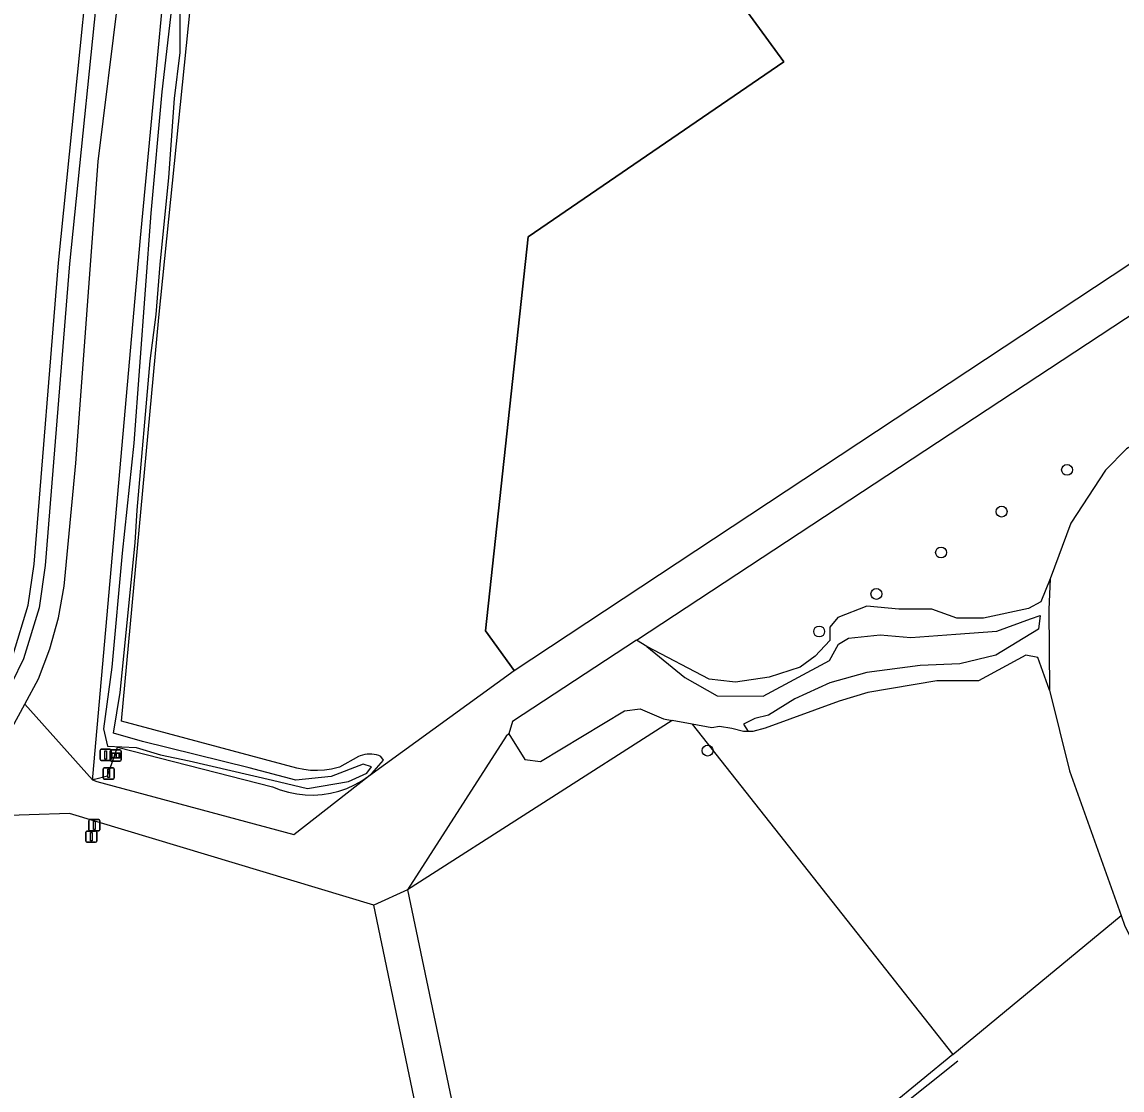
# Model space of a CAD drawing. Extents: x 162026 to 163499, y 387297 to 388169.
# Drawn here: x 163227.5 to 163326, y 387589.1 to 387684.9 of the extents above; entities that cross this region are included whole.
import ezdxf

# ---------------------------------------------------------------- set-up
doc = ezdxf.new("R2010")
doc.units = 0
for name, color, linetype in [('IMGEO_Afsluitpaal', 7, 'Continuous'), ('IMGEO_Boom', 7, 'Continuous'), ('IMGEO_Fietspad_gesloten', 7, 'Continuous'), ('IMGEO_Grasland_overig', 7, 'Continuous'), ('IMGEO_Groenvoorziening', 7, 'Continuous'), ('IMGEO_Hek', 7, 'Continuous'), ('IMGEO_Informatiebord', 7, 'Continuous'), ('IMGEO_Loofbos', 7, 'Continuous'), ('IMGEO_Rivier', 7, 'Continuous'), ('IMGEO_Waterloop', 7, 'Continuous')]:
    doc.layers.add(name, color=color, linetype=linetype)

msp = doc.modelspace()

# ---------------------------------------------------------------- linework, layer by layer
at = {"layer": 'IMGEO_Afsluitpaal'}
for p, q in [((163234.448, 387618.757), (163234.448, 387619.557)), ((163234.448, 387619.557), (163234.448, 387618.757)), ((163234.548, 387619.657), (163235.338, 387619.657)), ((163235.338, 387619.657), (163234.548, 387619.657)), ((163235.438, 387619.557), (163235.438, 387618.757)), ((163235.438, 387618.757), (163235.438, 387619.557)), ((163235.338, 387618.657), (163234.548, 387618.657)), ((163234.548, 387618.657), (163235.338, 387618.657)), ((163234.729, 387617.09), (163234.729, 387617.89)), ((163234.729, 387617.89), (163234.729, 387617.09)), ((163234.829, 387617.99), (163235.619, 387617.99)), ((163235.619, 387617.99), (163234.829, 387617.99)), ((163235.719, 387617.89), (163235.719, 387617.09)), ((163235.719, 387617.09), (163235.719, 387617.89)), ((163235.619, 387616.99), (163234.829, 387616.99)), ((163234.829, 387616.99), (163235.619, 387616.99)), ((163233.439, 387612.447), (163233.439, 387613.247)), ((163233.439, 387613.247), (163233.439, 387612.447)), ((163233.539, 387613.347), (163234.329, 387613.347)), ((163234.329, 387613.347), (163233.539, 387613.347)), ((163234.429, 387613.247), (163234.429, 387612.447)), ((163234.429, 387612.447), (163234.429, 387613.247)), ((163233.164, 387611.42), (163233.164, 387612.22)), ((163233.164, 387612.22), (163233.164, 387611.42)), ((163233.264, 387612.32), (163234.054, 387612.32)), ((163234.054, 387612.32), (163233.264, 387612.32)), ((163234.329, 387612.347), (163233.539, 387612.347)), ((163233.539, 387612.347), (163234.329, 387612.347)), ((163234.154, 387612.22), (163234.154, 387611.42)), ((163234.154, 387611.42), (163234.154, 387612.22)), ((163234.054, 387611.32), (163233.264, 387611.32)), ((163233.264, 387611.32), (163234.054, 387611.32))]:
    msp.add_line(p, q, dxfattribs=at)
for points in [[(163234.868, 387619.532), (163235.018, 387619.532), (163235.018, 387618.782), (163234.868, 387618.782), (163234.868, 387619.532)], [(163235.149, 387617.865), (163235.299, 387617.865), (163235.299, 387617.115), (163235.149, 387617.115), (163235.149, 387617.865)], [(163233.859, 387613.222), (163234.009, 387613.222), (163234.009, 387612.472), (163233.859, 387612.472), (163233.859, 387613.222)], [(163233.584, 387612.195), (163233.734, 387612.195), (163233.734, 387611.445), (163233.584, 387611.445), (163233.584, 387612.195)]]:
    msp.add_lwpolyline(points, dxfattribs=at)
for centre, start, end in [((163234.548, 387619.557), 90, 180), ((163234.548, 387619.557), 90, 180), ((163235.338, 387619.557), 0, 90), ((163235.338, 387619.557), 360, 90), ((163234.548, 387618.757), 180, 270), ((163234.548, 387618.757), 180, 270), ((163235.338, 387618.757), 270, 0), ((163235.338, 387618.757), 270, 0), ((163234.829, 387617.89), 90, 180), ((163234.829, 387617.89), 90, 180), ((163235.619, 387617.89), 0, 90), ((163235.619, 387617.89), 360, 90), ((163234.829, 387617.09), 180, 270), ((163234.829, 387617.09), 180, 270), ((163235.619, 387617.09), 270, 0), ((163235.619, 387617.09), 270, 0), ((163233.539, 387613.247), 90, 180), ((163233.539, 387613.247), 90, 180), ((163233.539, 387612.447), 180, 270), ((163233.539, 387612.447), 180, 270), ((163234.329, 387613.247), 0, 90), ((163234.329, 387613.247), 360, 90), ((163234.329, 387612.447), 270, 0), ((163234.329, 387612.447), 270, 0), ((163233.264, 387612.22), 90, 180), ((163233.264, 387612.22), 90, 180), ((163233.264, 387611.42), 180, 270), ((163233.264, 387611.42), 180, 270), ((163234.054, 387612.22), 0, 90), ((163234.054, 387612.22), 360, 90), ((163234.054, 387611.42), 270, 0), ((163234.054, 387611.42), 270, 0)]:
    msp.add_arc(centre, 0.1, start, end, dxfattribs=at)
at = {"layer": 'IMGEO_Boom'}
for centre in [(163321.124, 387644.709), (163315.259, 387640.967), (163309.836, 387637.299), (163304.035, 387633.59), (163298.904, 387630.216), (163288.903, 387619.541)]:
    msp.add_circle(centre, 0.489, dxfattribs=at)
at = {"layer": 'IMGEO_Fietspad_gesloten'}
for points in [[(163221.185, 387712.85), (163222.932, 387711.086), (163224.955, 387709.361), (163228.626, 387706.473), (163228.931, 387706.227), (163229.995, 387705.264), (163230.968, 387704.21), (163231.844, 387703.074), (163232.614, 387701.864), (163233.273, 387700.59), (163233.816, 387699.262), (163234.238, 387697.891), (163234.536, 387696.487), (163234.707, 387695.063), (163234.75, 387693.629), (163234.665, 387692.197), (163231.712, 387663.171), (163229.541, 387636.149), (163228.982, 387632.345), (163227.599, 387627.774), (163225.489, 387623.467), (163224.535, 387621.864), (163222.409, 387619.071), (163220.063, 387616.493)], [(163227.704, 387623.688), (163228.947, 387625.965), (163229.958, 387628.663), (163230.724, 387631.441), (163231.239, 387634.273), (163232.291, 387645.31), (163234.282, 387672.347), (163236.099, 387687.103), (163236.595, 387693.342), (163236.645, 387694.772), (163236.567, 387696.2), (163236.361, 387697.616), (163236.03, 387699.007), (163235.576, 387700.364), (163235.003, 387701.674), (163234.314, 387702.928), (163234.296, 387702.954)], [(163220.571, 387613.517), (163221.464, 387615.11), (163224.692, 387618.844), (163226.575, 387621.62), (163227.704, 387623.688)]]:
    msp.add_lwpolyline(points, dxfattribs=at)
at = {"layer": 'IMGEO_Grasland_overig'}
for points in [[(163233.194, 387715.81), (163241.555, 387702.478), (163238.054, 387665.501), (163233.782, 387617.173), (163233.76, 387616.929)], [(163226.669, 387628.152), (163228.003, 387632.564), (163228.547, 387636.262), (163230.716, 387663.262), (163233.665, 387692.247), (163233.663, 387695.445), (163233.007, 387698.52), (163231.716, 387701.415), (163230.871, 387702.713), (163229.879, 387703.935), (163228.759, 387705.054), (163227.995, 387705.697), (163224.316, 387708.591)], [(163271.571, 387626.723), (163347.962, 387677.188), (163345.101, 387681.564)], [(163227.704, 387623.688), (163233.76, 387616.929)], [(163271.103, 387621.056), (163270.848, 387620.825), (163262.003, 387607.055)], [(163233.76, 387616.929), (163234.158, 387616.77), (163251.828, 387612.006), (163258.503, 387617.238)], [(163262.003, 387607.055), (163259.002, 387605.689)]]:
    msp.add_lwpolyline(points, dxfattribs=at)
at = {"layer": 'IMGEO_Groenvoorziening'}
msp.add_lwpolyline([(163233.76, 387616.929), (163233.963, 387616.979), (163235.121, 387617.267), (163236.004, 387619.846), (163249.9, 387616.303), (163250.606, 387616.02), (163251.335, 387615.802), (163252.081, 387615.65), (163252.837, 387615.565), (163253.597, 387615.547), (163254.356, 387615.598), (163255.108, 387615.716), (163255.846, 387615.901), (163256.564, 387616.151), (163257.257, 387616.465), (163257.92, 387616.839), (163258.503, 387617.238)], dxfattribs=at)
at = {"layer": 'IMGEO_Hek'}
for points in [[(163271.571, 387626.723), (163269.013, 387630.285), (163272.825, 387665.591), (163295.746, 387681.292), (163282.551, 387699.384), (163280.497, 387700.888), (163275.803, 387703.54), (163272.128, 387704.864), (163239.471, 387711.521)], [(163280.348, 387545.552), (163277.904, 387548.891), (163276.689, 387562.334), (163280.179, 387566.848), (163311.338, 387591.709)]]:
    msp.add_lwpolyline(points, dxfattribs=at)
at = {"layer": 'IMGEO_Informatiebord'}
for p, q in [((163235.348, 387618.702), (163235.348, 387619.502)), ((163235.348, 387619.502), (163235.348, 387618.702)), ((163235.448, 387619.602), (163236.238, 387619.602)), ((163236.238, 387619.602), (163235.448, 387619.602)), ((163236.338, 387619.502), (163236.338, 387618.702)), ((163236.338, 387618.702), (163236.338, 387619.502)), ((163236.238, 387618.602), (163235.448, 387618.602)), ((163235.448, 387618.602), (163236.238, 387618.602))]:
    msp.add_line(p, q, dxfattribs=at)
for points in [[(163235.449, 387619.334), (163236.237, 387619.334), (163236.237, 387618.87), (163235.449, 387618.87), (163235.449, 387619.334)], [(163235.514, 387619.269), (163235.514, 387618.935), (163235.789, 387618.935), (163235.79, 387619.148), (163235.894, 387619.149), (163235.895, 387618.935), (163236.172, 387618.935), (163236.172, 387619.269), (163235.896, 387619.269), (163235.896, 387619.189), (163235.79, 387619.189), (163235.79, 387619.269), (163235.514, 387619.269)]]:
    msp.add_lwpolyline(points, dxfattribs=at)
for centre, start, end in [((163235.448, 387619.502), 90, 180), ((163235.448, 387619.502), 90, 180), ((163236.238, 387619.502), 0, 90), ((163236.238, 387619.502), 360, 90), ((163235.448, 387618.702), 180, 270), ((163235.448, 387618.702), 180, 270), ((163236.238, 387618.702), 270, 0), ((163236.238, 387618.702), 270, 0)]:
    msp.add_arc(centre, 0.1, start, end, dxfattribs=at)
at = {"layer": 'IMGEO_Loofbos'}
for points in [[(163239.471, 387711.521), (163272.128, 387704.864), (163275.803, 387703.54), (163280.497, 387700.888), (163282.551, 387699.384), (163295.746, 387681.292), (163272.825, 387665.591), (163269.013, 387630.285), (163271.571, 387626.723)], [(163258.503, 387617.238), (163258.692, 387617.399), (163258.81, 387617.5), (163259.863, 387618.686), (163259.623, 387619.006), (163259.427, 387619.088), (163259.225, 387619.152), (163259.018, 387619.198), (163258.808, 387619.225), (163258.596, 387619.233), (163258.384, 387619.222), (163258.174, 387619.192), (163257.967, 387619.144), (163257.766, 387619.078), (163257.604, 387619.009), (163255.903, 387618.053), (163255.787, 387618.018), (163255.183, 387617.87), (163254.569, 387617.777), (163253.948, 387617.74), (163253.327, 387617.758), (163252.71, 387617.831), (163252.102, 387617.959), (163236.367, 387622.164), (163239.727, 387658.358), (163244.326, 387703.646)], [(163282.52, 387629.443), (163355.538, 387677.479), (163356.509, 387678.401), (163356.855, 387679.133), (163356.855, 387681.434), (163357.127, 387681.758), (163358.215, 387683.056), (163359.231, 387683.654)], [(163319.617, 387634.948), (163318.77, 387632.891), (163317.663, 387632.287), (163313.637, 387631.417), (163311.258, 387631.417), (163309.016, 387632.215), (163306.036, 387632.215), (163303.186, 387632.503), (163300.572, 387631.483), (163299.866, 387630.62), (163299.866, 387629.41), (163298.539, 387627.991), (163297.212, 387627.03), (163294.415, 387626.128), (163291.408, 387625.683), (163291.15, 387625.712), (163289.056, 387625.945), (163283.461, 387628.874)], [(163319.563, 387624.969), (163318.504, 387627.887), (163317.43, 387628.102), (163313.174, 387625.785), (163309.449, 387625.785), (163303.268, 387624.751), (163300.706, 387623.973), (163294.072, 387621.547), (163292.972, 387621.251), (163292.546, 387621.251)], [(163258.503, 387617.238), (163271.571, 387626.723)], [(163285.729, 387622.242), (163262.003, 387607.055)], [(163287.512, 387621.913), (163310.872, 387592.299)], [(163259.002, 387605.689), (163231.714, 387613.905), (163224.438, 387613.652)], [(163262.003, 387607.055), (163274.95, 387545.316), (163280.348, 387545.552)], [(163267.691, 387542.22), (163269.992, 387543.37), (163271.521, 387545.679), (163259.002, 387605.689)], [(163310.872, 387592.299), (163325.96, 387604.757)], [(163310.872, 387592.299), (163302.379, 387585.286), (163280.179, 387566.848), (163276.689, 387562.334), (163277.904, 387548.891), (163280.348, 387545.552)]]:
    msp.add_lwpolyline(points, dxfattribs=at)
at = {"layer": 'IMGEO_Rivier'}
for points in [[(163371.623, 387678.732), (163371.379, 387677.346), (163370.781, 387673.757), (163369.069, 387670.14), (163365.889, 387665.953), (163361.078, 387661.005), (163358.442, 387658.911), (163352.816, 387657.226), (163350.207, 387656.628), (163349.039, 387655.975), (163347.625, 387654.942), (163346.973, 387654.643), (163342.489, 387653.718), (163336.727, 387652.631), (163333.846, 387650.891), (163326.454, 387646.595), (163324.579, 387644.692), (163321.453, 387639.934), (163319.617, 387634.948)], [(163319.617, 387634.948), (163319.481, 387632.202), (163319.563, 387624.969)], [(163319.563, 387624.969), (163321.356, 387617.737), (163325.96, 387604.757)], [(163325.96, 387604.757), (163326.303, 387603.789), (163331.303, 387594.164), (163332.771, 387592.723), (163336.223, 387588.89), (163337.677, 387587.272), (163338.004, 387586.684)]]:
    msp.add_lwpolyline(points, dxfattribs=at)
at = {"layer": 'IMGEO_Waterloop'}
for points in [[(163240.951, 387686.906), (163239.976, 387678.596), (163239.002, 387667.724), (163237.491, 387647.091), (163236.42, 387637.23), (163235.519, 387627.012), (163234.758, 387621.498), (163235.12, 387619.926), (163237.7, 387619.812), (163239.862, 387619.154), (163242.447, 387618.622), (163249.916, 387616.882), (163253.056, 387616.151), (163256.713, 387616.76), (163258.357, 387617.522), (163258.78, 387618.092), (163258.025, 387618.313), (163255.173, 387617.209), (163251.999, 387616.898), (163247.82, 387617.984), (163238.269, 387620.357), (163235.647, 387621.116), (163236.251, 387624.761), (163237.586, 387638.161), (163237.777, 387641.097), (163238.935, 387654.483), (163239.494, 387658.645), (163239.853, 387663.121), (163240.63, 387670.924)], [(163240.63, 387670.924), (163241.127, 387678.021), (163241.623, 387682.131), (163241.632, 387686.032)], [(163283.461, 387628.874), (163286.858, 387626.104), (163289.764, 387624.457), (163293.897, 387624.425), (163299.839, 387627.621), (163300.646, 387629.074), (163301.55, 387629.623), (163304.36, 387629.913), (163307.118, 387629.694), (163311.15, 387629.986), (163314.837, 387630.254), (163317.848, 387631.352), (163318.708, 387631.666), (163318.579, 387630.413), (163314.742, 387628.098), (163311.501, 387627.305), (163307.962, 387627.172), (163303.166, 387626.544), (163299.859, 387625.618), (163296.739, 387624.176), (163294.374, 387622.724), (163293.15, 387622.413), (163292.133, 387621.915), (163292.546, 387621.251)], [(163282.52, 387629.443), (163271.407, 387622.145), (163271.103, 387621.056)], [(163283.461, 387628.874), (163282.52, 387629.443)], [(163271.103, 387621.056), (163272.525, 387618.742), (163273.923, 387618.564), (163281.446, 387623.11), (163282.86, 387623.275), (163284.951, 387622.386), (163285.729, 387622.242)], [(163287.512, 387621.913), (163285.729, 387622.242)], [(163292.546, 387621.251), (163292.121, 387621.251), (163291.075, 387621.535), (163289.963, 387621.69), (163289.271, 387621.587), (163287.512, 387621.913)]]:
    msp.add_lwpolyline(points, dxfattribs=at)

doc.saveas('drawing.dxf')
